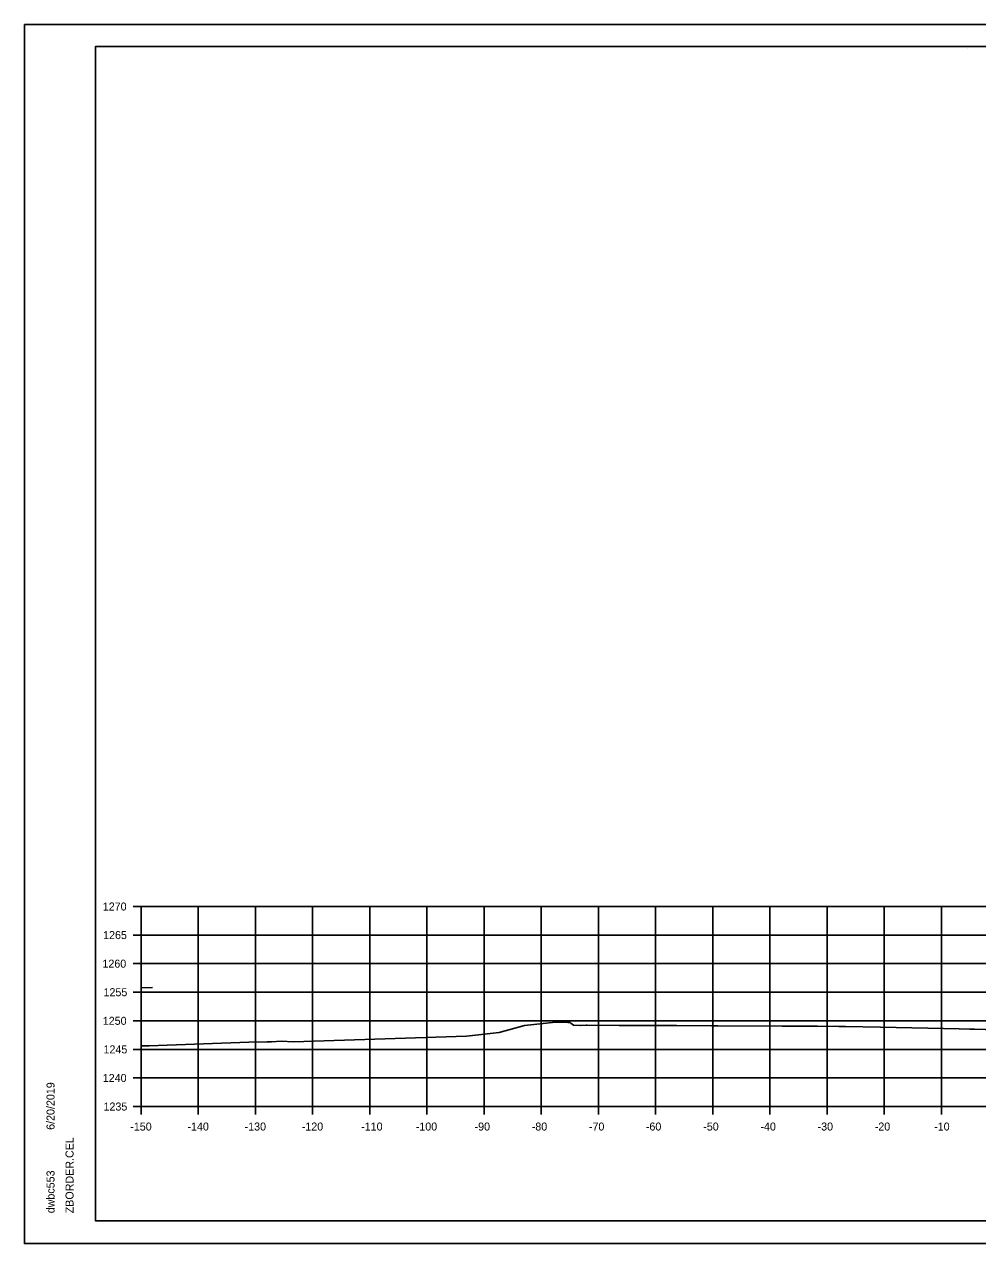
# Model space of a CAD drawing. Extents: x -70 to 701944, y -4 to 666871.
# Drawn here: x 666513.7 to 666680.4, y 658866.7 to 659080 of the extents above; entities that cross this region are included whole.
import ezdxf

# ---------------------------------------------------------------- set-up
doc = ezdxf.new("R2010")
doc.units = 0
for name, color, linetype in [('R_Axis', 7, 'Continuous'), ('R_Axis Annot', 7, 'Continuous'), ('R_Border', 7, 'Continuous'), ('R_Exist Surface', 7, 'Continuous'), ('R_Fin Surface', 7, 'Continuous'), ('R_Grid', 7, 'Continuous'), ('R_No Plot', 7, 'Continuous')]:
    doc.layers.add(name, color=color, linetype=linetype)

msp = doc.modelspace()

# ---------------------------------------------------------------- linework, layer by layer
at = {"layer": 'R_Axis'}
for p, q in [((666532.71, 658925.68), (666534.11, 658925.68)), ((666534.11, 658890.68), (666534.11, 658925.68)), ((666532.71, 658920.68), (666534.11, 658920.68)), ((666532.71, 658915.68), (666534.11, 658915.68)), ((666532.71, 658910.68), (666534.11, 658910.68)), ((666532.71, 658905.68), (666534.11, 658905.68)), ((666532.71, 658900.68), (666534.11, 658900.68)), ((666532.71, 658895.68), (666534.11, 658895.68)), ((666532.71, 658890.68), (666534.11, 658890.68)), ((666534.11, 658890.68), (666834.11, 658890.68)), ((666534.11, 658889.28), (666534.11, 658890.68)), ((666544.11, 658889.28), (666544.11, 658890.68)), ((666554.11, 658889.28), (666554.11, 658890.68)), ((666564.11, 658889.28), (666564.11, 658890.68)), ((666574.11, 658889.28), (666574.11, 658890.68)), ((666584.11, 658889.28), (666584.11, 658890.68)), ((666594.11, 658889.28), (666594.11, 658890.68)), ((666604.11, 658889.28), (666604.11, 658890.68)), ((666614.11, 658889.28), (666614.11, 658890.68)), ((666624.11, 658889.28), (666624.11, 658890.68)), ((666634.11, 658889.28), (666634.11, 658890.68)), ((666644.11, 658889.28), (666644.11, 658890.68)), ((666654.11, 658889.28), (666654.11, 658890.68)), ((666664.11, 658889.28), (666664.11, 658890.68)), ((666674.11, 658889.28), (666674.11, 658890.68))]:
    msp.add_line(p, q, dxfattribs=at)
at = {"layer": 'R_Border'}
for p, q in [((666526.11, 659076.14), (666842.29, 659076.14)), ((666526.11, 658870.68), (666526.11, 659076.14)), ((666678.63, 659075.88), (666678.63, 659075.88)), ((666678.63, 659075.88), (666678.63, 659075.88)), ((666526.11, 658870.68), (666526.11, 658870.68)), ((666842.29, 658870.68), (666526.11, 658870.68))]:
    msp.add_line(p, q, dxfattribs=at)
at = {"layer": 'R_Exist Surface'}
msp.add_lwpolyline([(666534.11, 658901.28), (666535.55, 658901.3), (666552.94, 658901.92), (666556.15, 658901.98), (666556.91, 658902.01), (666558.6, 658902.12), (666560.77, 658902.02), (666591.06, 658902.99), (666596.74, 658903.62), (666601.16, 658904.83), (666606.63, 658905.47), (666608.75, 658905.41), (666608.85, 658905.4), (666609.19, 658905.38), (666609.31, 658905.28), (666609.77, 658904.89), (666610.9, 658904.86), (666610.97, 658904.86), (666611.99, 658904.92), (666612.06, 658904.92), (666612.16, 658904.92), (666617.77, 658904.86), (666627.75, 658904.87), (666633.87, 658904.79), (666634.12, 658904.79), (666634.37, 658904.79), (666635.01, 658904.79), (666635.01, 658904.79), (666646.27, 658904.77), (666651.39, 658904.75), (666652.42, 658904.75), (666656.14, 658904.71), (666656.16, 658904.71), (666657.13, 658904.71), (666657.35, 658904.71), (666663.47, 658904.58), (666677.22, 658904.27), (666679.09, 658904.23), (666679.91, 658904.22), (666685.71, 658904.07)], dxfattribs=at)
at = {"layer": 'R_Fin Surface'}
msp.add_lwpolyline([(666534.11, 658911.47), (666536.11, 658911.51)], dxfattribs=at)
at = {"layer": 'R_Grid'}
for p, q in [((666534.11, 658925.68), (666834.11, 658925.68)), ((666534.11, 658890.68), (666534.11, 658925.68)), ((666534.11, 658925.68), (666834.11, 658925.68)), ((666534.11, 658890.68), (666534.11, 658925.68)), ((666544.11, 658890.68), (666544.11, 658925.68)), ((666544.11, 658890.68), (666544.11, 658925.68)), ((666554.11, 658890.68), (666554.11, 658925.68)), ((666554.11, 658890.68), (666554.11, 658925.68)), ((666564.11, 658890.68), (666564.11, 658925.68)), ((666564.11, 658890.68), (666564.11, 658925.68)), ((666574.11, 658890.68), (666574.11, 658925.68)), ((666574.11, 658890.68), (666574.11, 658925.68)), ((666584.11, 658890.68), (666584.11, 658925.68)), ((666584.11, 658890.68), (666584.11, 658925.68)), ((666594.11, 658890.68), (666594.11, 658925.68)), ((666594.11, 658890.68), (666594.11, 658925.68)), ((666604.11, 658890.68), (666604.11, 658925.68)), ((666604.11, 658890.68), (666604.11, 658925.68)), ((666614.11, 658890.68), (666614.11, 658925.68)), ((666614.11, 658890.68), (666614.11, 658925.68)), ((666624.11, 658890.68), (666624.11, 658925.68)), ((666624.11, 658890.68), (666624.11, 658925.68)), ((666634.11, 658890.68), (666634.11, 658925.68)), ((666634.11, 658890.68), (666634.11, 658925.68)), ((666644.11, 658890.68), (666644.11, 658925.68)), ((666644.11, 658890.68), (666644.11, 658925.68)), ((666654.11, 658890.68), (666654.11, 658925.68)), ((666654.11, 658890.68), (666654.11, 658925.68)), ((666664.11, 658890.68), (666664.11, 658925.68)), ((666664.11, 658890.68), (666664.11, 658925.68)), ((666674.11, 658890.68), (666674.11, 658925.68)), ((666674.11, 658890.68), (666674.11, 658925.68)), ((666534.11, 658920.68), (666834.11, 658920.68)), ((666534.11, 658920.68), (666834.11, 658920.68)), ((666534.11, 658915.68), (666834.11, 658915.68)), ((666534.11, 658915.68), (666834.11, 658915.68)), ((666534.11, 658910.68), (666834.11, 658910.68)), ((666534.11, 658910.68), (666834.11, 658910.68)), ((666534.11, 658905.68), (666834.11, 658905.68)), ((666534.11, 658905.68), (666834.11, 658905.68)), ((666534.11, 658900.68), (666834.11, 658900.68)), ((666534.11, 658900.68), (666834.11, 658900.68)), ((666534.11, 658895.68), (666834.11, 658895.68)), ((666534.11, 658895.68), (666834.11, 658895.68)), ((666534.11, 658890.68), (666834.11, 658890.68)), ((666534.11, 658890.68), (666834.11, 658890.68))]:
    msp.add_line(p, q, dxfattribs=at)
at = {"layer": 'R_No Plot'}
for p, q in [((666513.71, 659080.03), (666847.04, 659080.03)), ((666513.71, 658866.7), (666847.04, 658866.7))]:
    msp.add_line(p, q, dxfattribs=at)
for points in [[(666513.7, 659080.03), (666847.04, 659080.03), (666847.04, 658866.69), (666513.7, 658866.69)], [(666760.03, 659076.14), (666760.03, 659066.26), (666795.76, 659066.26), (666795.76, 659063.34), (666818.96, 659063.34), (666818.96, 659039), (666842.29, 659039), (666842.29, 658870.68), (666526.11, 658870.68), (666526.11, 659076.14)]]:
    msp.add_lwpolyline(points, close=True, dxfattribs=at)

# ---------------------------------------------------------------- texts
at = {"layer": 'R_Axis Annot'}
for s, p in [('1270', (666527.41, 658924.98)), ('1265', (666527.47, 658919.98)), ('1260', (666527.35, 658914.98)), ('1255', (666527.54, 658909.98)), ('1250', (666527.41, 658904.98)), ('1245', (666527.54, 658899.98)), ('1240', (666527.41, 658894.98)), ('1235', (666527.54, 658889.98)), ('-150', (666532.22, 658886.48)), ('-140', (666542.22, 658886.48)), ('-130', (666552.22, 658886.48)), ('-120', (666562.22, 658886.48)), ('-110', (666572.61, 658886.48)), ('-100', (666582.16, 658886.48)), ('-90', (666592.45, 658886.48)), ('-80', (666602.45, 658886.48)), ('-70', (666612.45, 658886.48)), ('-60', (666622.41, 658886.48)), ('-50', (666632.45, 658886.48)), ('-40', (666642.45, 658886.48)), ('-30', (666652.45, 658886.48)), ('-20', (666662.45, 658886.48)), ('-10', (666672.84, 658886.48))]:
    msp.add_text(s, height=1.4, dxfattribs=at).set_placement(p)
at = {"layer": 'R_Border'}
for s, p in [('6/20/2019', (666518.97, 658886.6)), ('ZBORDER.CEL', (666522.3, 658872)), ('dwbc553', (666518.97, 658872))]:
    msp.add_text(s, height=1.4, rotation=90, dxfattribs=at).set_placement(p)

doc.saveas('drawing.dxf')
